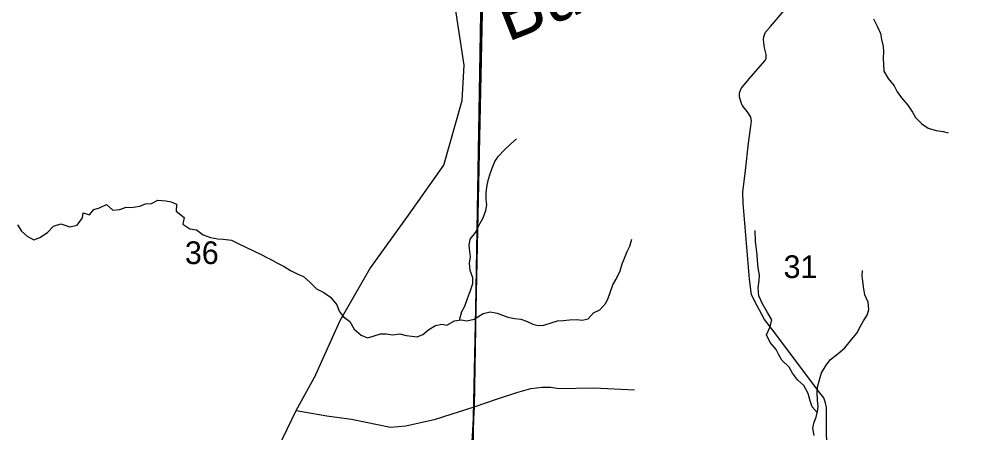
# Model space of a CAD drawing. Extents: x 2043100 to 2470832, y 443715 to 810583.
# Drawn here: x 2254313 to 2263711, y 671417 to 675442 of the extents above; entities that cross this region are included whole.
import ezdxf

# ---------------------------------------------------------------- set-up
doc = ezdxf.new("R2010")
doc.units = 0
for name, color, linetype in [('GM_X_Minor_River', 7, 'Continuous'), ('GM_X_Minor_River_Text', 7, 'Continuous'), ('GM_X_Section', 7, 'Continuous'), ('GM_X_Section_Text', 7, 'Continuous'), ('GM_X_State_Route', 7, 'Continuous'), ('GM_X_Township', 7, 'Continuous'), ('GM_X_Township_Road', 7, 'Continuous'), ('GM_X_Township_ROW', 7, 'Continuous')]:
    doc.layers.add(name, color=color, linetype=linetype)

msp = doc.modelspace()

# ---------------------------------------------------------------- linework, layer by layer
at = {"layer": 'GM_X_Minor_River'}
for points in [[(2262630, 675446.1), (2262668.8, 675368.4), (2262697.4, 675304.7), (2262708, 675244.7), (2262722.7, 675176.8), (2262725.3, 675124.8), (2262721.9, 675060.7), (2262726.5, 675004.6), (2262729.2, 674936.6), (2262771.9, 674866.9), (2262830.6, 674793.5), (2262859.2, 674735.7), (2262899.8, 674676), (2262964.5, 674606.6), (2263009.2, 674539), (2263037.7, 674485.2), (2263098.3, 674423.8), (2263160.7, 674382.4), (2263239, 674359.2), (2263307.1, 674347.9), (2263357.2, 674336.4)], [(2258598.4, 672512.4), (2258622.4, 672596.2), (2258651.9, 672648.5), (2258675.1, 672722.8), (2258704.3, 672801.2), (2258729.6, 672869.5), (2258729, 672923.6), (2258702.3, 672995.4), (2258695.6, 673067.4), (2258707, 673127.6), (2258700.4, 673179.6), (2258691.8, 673239.6), (2258703.2, 673301.8), (2258758.5, 673368.4), (2258783.9, 673428.7), (2258829, 673507.3), (2258856.3, 673581.6), (2258863.7, 673633.8), (2258859.2, 673685.8), (2258858.5, 673755.9), (2258867.7, 673828), (2258881.1, 673886.2), (2258896.6, 673938.4), (2258916, 673992.7), (2258941.4, 674057), (2258978.8, 674107.5), (2259032.2, 674168.1), (2259097.6, 674228.8), (2259155, 674277.5)], [(2254297.2, 673441.4), (2254335.9, 673377.7), (2254388.3, 673330.2), (2254454.7, 673294.8), (2254514.4, 673317.4), (2254587.9, 673366.2), (2254645.3, 673426.9), (2254719, 673451.6), (2254805.3, 673420.5), (2254875.1, 673437.2), (2254928.3, 673507.8), (2254935.8, 673558), (2254996, 673536.5), (2255039.4, 673591), (2255093.3, 673605.6), (2255160.9, 673638.3), (2255225.4, 673584.9), (2255291.4, 673589.6), (2255353.1, 673612.2), (2255403.1, 673608.7), (2255487, 673621.6), (2255542.7, 673646.2), (2255598.7, 673648.8), (2255660.3, 673679.4), (2255740.4, 673674.2), (2255792.4, 673664.7), (2255844.7, 673641.2), (2255841.3, 673575.1), (2255918, 673511.8), (2255906.6, 673447.7), (2255973.1, 673402.3), (2256037.2, 673390.9), (2256103.6, 673343.5), (2256173.9, 673316.2), (2256246, 673302.9), (2256298, 673299.4), (2256380, 673292.2), (2256444.4, 673258.9), (2256518.7, 673221.6), (2256593.1, 673186.3), (2256667.4, 673153), (2256721.7, 673121.5)], [(2262081.7, 671614.1), (2262030.9, 671667.7), (2262012.3, 671725.5), (2261993.6, 671799.5), (2261950.8, 671877.1), (2261890.2, 671932.6), (2261839.6, 671996.1), (2261807, 672055.8), (2261736.3, 672123.2), (2261707.8, 672175), (2261681.3, 672226.8), (2261622.6, 672294.3), (2261587.8, 672370), (2261621.1, 672440.4), (2261638.3, 672516.7), (2261595.6, 672588.3), (2261548.7, 672671.9), (2261514, 672747.7), (2261505.2, 672827.7), (2261516.4, 672899.9), (2261519.9, 672950), (2261507.2, 673021.9), (2261498.5, 673091.9), (2261497.9, 673148), (2261487.1, 673226), (2261478.5, 673281.9), (2261477.4, 673386)], [(2256721.7, 673121.5), (2256775.9, 673096), (2256828.2, 673066.5), (2256892.5, 673035.2), (2256954.9, 672995.7), (2257019.2, 672964.3), (2257081.5, 672936.9), (2257144, 672879.5), (2257206.6, 672818.1), (2257279, 672780.8), (2257343.4, 672737.4), (2257404.2, 672661.9), (2257426.8, 672600), (2257465.3, 672548.4), (2257529.8, 672499), (2257572.6, 672423.3), (2257641.1, 672365.9), (2257703.4, 672340.5), (2257759.2, 672355.1), (2257830.9, 672379.9), (2257884.9, 672378.4), (2257951, 672371.1), (2258016.9, 672377.8), (2258079, 672362.4), (2258135, 672356.9), (2258187.1, 672351.5), (2258240.8, 672374), (2258300.3, 672420.7), (2258365.9, 672459.4), (2258425.8, 672472), (2258475.9, 672462.5), (2258551.4, 672507.3), (2258613.3, 672514), (2258671.4, 672504.5), (2258741.1, 672523.3), (2258828.6, 672578.2), (2258896.4, 672592.9), (2258964.5, 672579.6), (2259018.7, 672560.1), (2259068.8, 672542.6), (2259133, 672529.2), (2259197, 672521.9), (2259249.2, 672502.4), (2259313.5, 672473), (2259363.6, 672461.5), (2259419.6, 672462.1), (2259499.3, 672488.9), (2259551.1, 672505.4), (2259607, 672508), (2259670.9, 672514.7), (2259740.9, 672519.4), (2259792.9, 672511.9), (2259850.8, 672524.5), (2259902.2, 672583.1), (2259965.8, 672613.8), (2260023.2, 672676.4), (2260044.6, 672726.7), (2260064.1, 672783), (2260091.3, 672855.3), (2260122.7, 672911.7), (2260163.9, 672992.2), (2260181.2, 673060.5), (2260204.6, 673116.8), (2260229.9, 673181.1), (2260255.4, 673233.4), (2260274.7, 673299.7)], [(2262051.8, 671389.6), (2262039, 671461.5), (2262052.4, 671517.7), (2262071.9, 671568), (2262083.4, 671622.2), (2262088.8, 671672.3), (2262084.2, 671730.3), (2262081.4, 671810.4), (2262084.9, 671860.5), (2262102.2, 671932.7), (2262123.5, 672001), (2262166.7, 672075.5), (2262210.1, 672130.1), (2262285.5, 672188.9), (2262350.9, 672243.6), (2262418, 672326.4), (2262465.4, 672385), (2262500.7, 672455.4), (2262532.2, 672505.8), (2262565.6, 672562.2), (2262583, 672616.4), (2262576.3, 672686.4), (2262545.5, 672760.2), (2262532.8, 672836.2), (2262526.2, 672892.2), (2262517.7, 672944.2), (2262523.2, 672994.3)]]:
    msp.add_lwpolyline(points, dxfattribs=at)
at = {"layer": 'GM_X_Section'}
for points in [[(2258826.9, 675805.5), (2258713.1, 670509.8), (2253429.7, 670607.7), (2253436.7, 675966.1)], [(2264772.5, 675717.4), (2264692.7, 670424.2), (2264124.5, 670417.5), (2258713.1, 670509.8), (2258826.9, 675805.5)]]:
    msp.add_lwpolyline(points, close=True, dxfattribs=at)
at = {"layer": 'GM_X_State_Route'}
msp.add_lwpolyline([(2262186.6, 670652.4), (2262172.7, 671451.9), (2262171.2, 671662.3), (2262162.9, 671706.3), (2262144.5, 671756.3), (2262091.9, 671822.1), (2261669.2, 672390.2), (2261566.1, 672519.7), (2261495, 672651.4), (2261442.2, 672759.3), (2261423, 672911.4), (2261359.6, 673652.4), (2261356.8, 673758.6), (2261383.4, 673969.2), (2261413.5, 674235.9), (2261434.3, 674402.4), (2261441.9, 674454.5), (2261435.7, 674488.6), (2261409.3, 674532.4), (2261350.7, 674604.2), (2261340.5, 674630.1), (2261324.1, 674686.1), (2261323.8, 674726.2), (2261339.5, 674766.4), (2261417, 674861.1), (2261569.9, 675036.5), (2261583.8, 675060.7), (2261583.5, 675098.7), (2261567, 675164.7), (2261558.4, 675240.8), (2261560.2, 675274.9), (2261575.9, 675317.1), (2261627.6, 675371.6), (2261758.7, 675528.8)], dxfattribs=at)
at = {"layer": 'GM_X_Township'}
for points in [[(2291206.9, 678354.6), (2291162.8, 672835.5), (2291164.8, 670135.2), (2290748.7, 670138.4), (2290332.7, 670141.7), (2286978.2, 670168), (2282870.2, 670200.2), (2278754.8, 670232.4), (2276970, 670247.6), (2275176.6, 670262.9), (2273446.7, 670282.5), (2271780.8, 670301.7), (2269658, 670368), (2268643.4, 670380.1), (2262116.1, 670457.7), (2260331.7, 670478.9), (2258672.2, 670481.8), (2258742.3, 671669), (2258825.8, 676651)], [(2258825.8, 676651), (2258742.3, 671669), (2258672.2, 670481.8), (2256458.7, 670526.3), (2250661.2, 670642.8), (2248089.5, 670694.5), (2247937.9, 670697.9), (2247527.7, 670707.3), (2242813.7, 670786.8), (2238408.3, 670897.5), (2236935, 670928.2), (2235751.5, 670952.9), (2228190.1, 671146.6)]]:
    msp.add_lwpolyline(points, dxfattribs=at)
at = {"layer": 'GM_X_Township_Road'}
for points in [[(2256429.7, 670471.8), (2256458.7, 670526.3), (2256615, 670819.6), (2257009.7, 671634), (2257198.9, 671979.9), (2257200.8, 671983.3)], [(2259156.4, 671807.7), (2259200.9, 671822.3), (2259294.2, 671848.1), (2259403.2, 671860), (2259486.5, 671860), (2259565.9, 671846.1), (2259905, 671854.1), (2260301.7, 671834.2)], [(2257009.7, 671634), (2257308, 671580.7), (2257548.1, 671548.7), (2257925.7, 671469.3), (2258076.4, 671483.2), (2258364, 671548.6), (2258742.3, 671669), (2258976.8, 671749), (2259156.4, 671807.7)]]:
    msp.add_lwpolyline(points, dxfattribs=at)
at = {"layer": 'GM_X_Township_ROW'}
msp.add_lwpolyline([(2257200.8, 671983.3), (2257201.6, 671984.8), (2257436, 672507.5), (2257724.5, 673012.2), (2258103, 673534.9), (2258445.6, 674021.5), (2258625.9, 674652.3), (2258643.9, 674994.8), (2258553.8, 675589.6), (2258535.8, 675878), (2258624.2, 676592.6)], dxfattribs=at)

# ---------------------------------------------------------------- texts
at = {"layer": 'GM_X_Minor_River_Text'}
msp.add_text('Buffalo', height=499.99, rotation=21.61707, dxfattribs=at).set_placement((2259066.8, 675218.6))
at = {"layer": 'GM_X_Section_Text'}
for s, p in [('36', (2255926, 673058.6)), ('31', (2261753.8, 672922.3))]:
    msp.add_text(s, height=220.83, rotation=0.00001, dxfattribs=at).set_placement(p)

doc.saveas('drawing.dxf')
